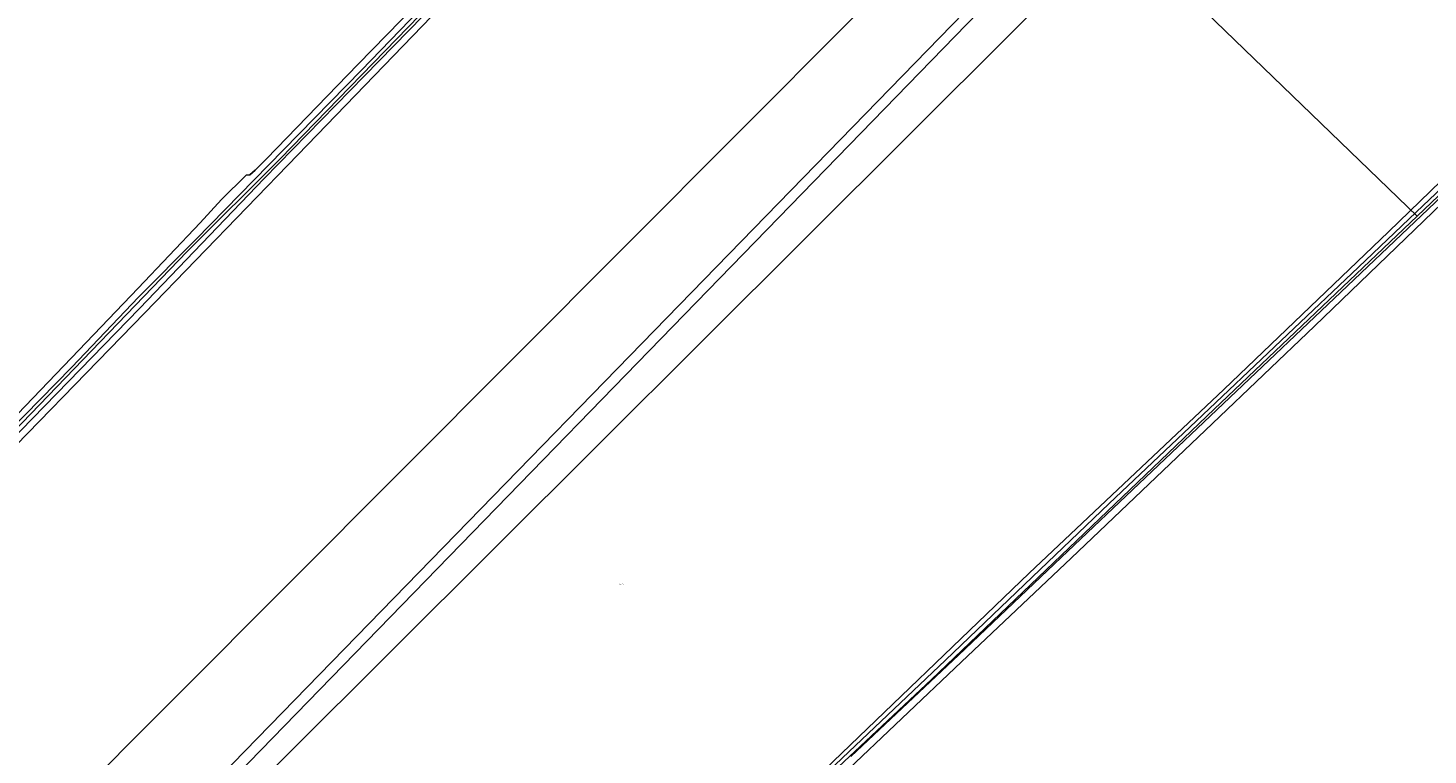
# Model space of a CAD drawing. Header units: metres. Extents: x 250001 to 257773, y 598992 to 609118.
# Tile 418 of 656: x 253018 to 253388, y 604053 to 604246. Entities that reach past the tile are written whole.
import ezdxf
from ezdxf.enums import TextEntityAlignment as Align
from ezdxf.lldxf.tags import DXFTag

# ---------------------------------------------------------------- set-up
doc = ezdxf.new("R2010")
doc.units = ezdxf.units.M
for name, color, linetype, lineweight in [('B-WE-GR-BOUWLAND-GV', 252, 'Continuous', 13), ('B-WE-KG-GRENS_PERCEEL-G', 150, 'KG-PERCEEL', 18), ('B-WE-KG-GRENS_PERCEEL-S', 150, 'Continuous', 25), ('B-WE-OG-WATER-GV', 252, 'Continuous', 18), ('B-WE-OG-WATER_SLOOT-GV', 252, 'Continuous', 18), ('B-WE-VH-ONVERHARD-GV', 252, 'Continuous', 18), ('X-XX-AL-REFERENTIE-G', 7, 'Continuous', 18)]:
    doc.layers.add(name, color=color, linetype=linetype, lineweight=lineweight)
doc.styles.add('NLCS-ISO', font='NLCS-ISO.ttf')
doc.styles.get("Standard").update_dxf_attribs({"font": 'NLCS-ISO.ttf'})
tags = doc.linetypes.add('KG-PERCEEL', pattern='A,5.5,-2,["P",Standard,S=1.8,R=0,X=-0.5,Y=-0.9],-2,5.5,-2,[5,NLCS.SHX,S=0.75,R=0,X=0,Y=0],-2', length=19).pattern_tags.tags
tags[6] = DXFTag(74, 10)

# ---------------------------------------------------------------- blocks, each defined once
blk = doc.blocks.new('SKG-PERCEELNUMMER-SO')
at = {"style": 'NLCS-ISO', "oblique": 10, "flags": 1}
blk.add_attdef('GEMEENTECODE', text='', height=1.8, dxfattribs=at).set_placement((0, 2.6), align=Align.MIDDLE_CENTER)
at = {"style": 'NLCS-ISO', "oblique": 10}
blk.add_attdef('SECTIE', text='', height=1.8, dxfattribs=at).set_placement((-0.5, 0), align=Align.MIDDLE_RIGHT)
blk.add_attdef('PERCEELNUMMER', text='', height=1.8, dxfattribs=at).set_placement((0.5, 0), align=Align.MIDDLE_LEFT)
blk = doc.blocks.new('BS2021-132-Xref-KAD-20210617')
at = {"layer": 'B-WE-KG-GRENS_PERCEEL-G', "flags": 128}
for points in [[(253673.038, 604818.333), (253653.006, 604797.559), (253635.756, 604779.567), (253613.646, 604757.13), (253562.458, 604704.078), (253516.85, 604657.541), (253473.106, 604611.935), (253432.62, 604570.052), (253405.162, 604541.665), (253383.29, 604518.862), (253365.14, 604500.247), (253343.27, 604477.444), (253265.552, 604397.866), (253192.024, 604322.011), (253084.524, 604211.254), (253059.86, 604186.589), (252972.37, 604095.843), (252935.884, 604058.467)], [(252996.873, 604008.546), (253384.645, 604397.781), (253684.111, 604700.428)], [(253306.126, 604272.654), (253058.762, 604025.75), (253022.1, 603989.089)], [(253385.47, 604196.006), (253311.664, 604267.305)], [(253447.94, 604255.253), (253419.178, 604228.088), (253385.47, 604196.006)], [(253385.47, 604196.006), (253331.708, 604144.835), (253256.886, 604073.173), (253169.942, 603991.5), (253103.36, 603927.261)]]:
    blk.add_lwpolyline(points, dxfattribs=at)
at = {"layer": 'B-WE-KG-GRENS_PERCEEL-S', "xscale": 0.2, "yscale": 0.2, "zscale": 0.2}
blk.add_blockref('SKG-PERCEELNUMMER-SO', (253174.686, 604098.465), dxfattribs=at).add_auto_attribs({'PERCEELNUMMER': '112', 'SECTIE': 'M'})
blk = doc.blocks.new('BS2021-132-Xref-BGT-GRIJS-20210617-aangepast')
at = {"layer": 'B-WE-GR-BOUWLAND-GV', "flags": 128}
for points in [[(253004.78, 604132.96), (253031.13, 604160.43), (253046.85, 604176.88), (253063.24, 604194.18), (253068.92, 604200.41), (253075.47, 604206.811), (253076.46, 604206.9), (253077.86, 604208.17), (253080.87, 604211.14), (253105.01, 604236.2), (253227.4, 604361.57)], [(253182.88, 604309.38), (253089.13, 604212.2), (253048.59, 604170.35), (253002.01, 604122.53), (253000, 604120.54), (252970.89, 604091.9), (252939.276, 604059.438), (252938.121, 604059.108), (252936.5, 604059.626), (252935.716, 604058.491), (252943.163, 604052.899), (252944.934, 604051.532), (252953.572, 604044.7), (252979.57, 604025.51), (253000, 604009.74), (253012.63, 604000), (253015.67, 603997.68), (253016.815, 603996.697), (253016.17, 603995.917), (253016.523, 603995.648), (253019.6, 603997.406), (253022.355, 604000), (253022.588, 604000.219), (253295.137, 604280.502)], [(253297.422, 604279.008), (253026.411, 604000)], [(253226.31, 604047.11), (253282.69, 604101.42), (253334.25, 604150.05), (253377.89, 604191.86), (253402.92, 604216.16)], [(253423.43, 604229.6), (253358.28, 604166.8), (253331.29, 604141.07), (253293.84, 604105.37), (253264.82, 604077.89), (253217.46, 604032.86)]]:
    blk.add_lwpolyline(points, dxfattribs=at)
at = {"layer": 'B-WE-OG-WATER-GV', "flags": 128}
for points in [[(253399.097, 604210.251), (253385.182, 604197.018), (253369.903, 604182.496), (253351.146, 604164.582), (253325.242, 604140.074), (253303.946, 604119.819), (253283.544, 604100.33), (253260.557, 604078.308), (253235.029, 604054.041), (253214.673, 604034.693)], [(253235.513, 604052.813), (253264.004, 604079.662), (253291.223, 604105.554), (253335.885, 604147.928), (253365.267, 604175.874), (253393.708, 604202.96)], [(253128.901, 604258.529), (253105.939, 604234.688), (253085.332, 604213.572), (253062.136, 604189.786), (253046.936, 604174.478), (253029.329, 604155.978), (253000, 604126.082)], [(253000, 604123.02), (253047.214, 604171.501), (253080.187, 604205.955), (253106.781, 604233.123), (253145.633, 604272.984)]]:
    blk.add_lwpolyline(points, dxfattribs=at)
at = {"layer": 'B-WE-OG-WATER_SLOOT-GV', "flags": 128}
for points in [[(253402.92, 604216.16), (253377.89, 604191.86), (253334.25, 604150.05), (253282.69, 604101.42), (253226.31, 604047.11)], [(253217.46, 604032.86), (253264.82, 604077.89), (253293.84, 604105.37), (253331.29, 604141.07), (253358.28, 604166.8), (253423.43, 604229.6)], [(253393.708, 604202.96), (253365.267, 604175.874), (253335.885, 604147.928), (253291.223, 604105.554), (253264.004, 604079.662), (253235.513, 604052.813)], [(253214.673, 604034.693), (253235.029, 604054.041), (253260.557, 604078.308), (253283.544, 604100.33), (253303.946, 604119.819), (253325.242, 604140.074), (253351.146, 604164.582), (253369.903, 604182.496), (253385.182, 604197.018), (253399.097, 604210.251)], [(253227.4, 604361.57), (253105.01, 604236.2), (253080.87, 604211.14), (253077.86, 604208.17), (253076.46, 604206.9), (253075.47, 604206.811), (253068.92, 604200.41), (253063.24, 604194.18), (253046.85, 604176.88), (253031.13, 604160.43), (253004.78, 604132.96)], [(253002.01, 604122.53), (253048.59, 604170.35), (253089.13, 604212.2), (253182.88, 604309.38)], [(253000, 604126.082), (253029.329, 604155.978), (253046.936, 604174.478), (253062.136, 604189.786), (253085.332, 604213.572), (253105.939, 604234.688), (253128.901, 604258.529)], [(253145.633, 604272.984), (253106.781, 604233.123), (253080.187, 604205.955), (253047.214, 604171.501), (253000, 604123.02)]]:
    blk.add_lwpolyline(points, dxfattribs=at)
at = {"layer": 'B-WE-VH-ONVERHARD-GV', "flags": 128}
blk.add_lwpolyline([(253297.534, 604279.028), (253295.571, 604280.945), (253295.137, 604280.502), (253022.588, 604000.219), (253022.355, 604000), (253019.6, 603997.406), (253016.523, 603995.648), (253020.624, 603992.258), (253021.621, 603994.769), (253026.367, 603999.955), (253026.411, 604000), (253297.422, 604279.008)], close=True, dxfattribs=at)

msp = doc.modelspace()

# ---------------------------------------------------------------- block references
at = {"layer": 'X-XX-AL-REFERENTIE-G'}
for name in ['BS2021-132-Xref-BGT-GRIJS-20210617-aangepast', 'BS2021-132-Xref-KAD-20210617']:
    msp.add_blockref(name, (0, 0), dxfattribs=at)

doc.saveas('drawing.dxf')
